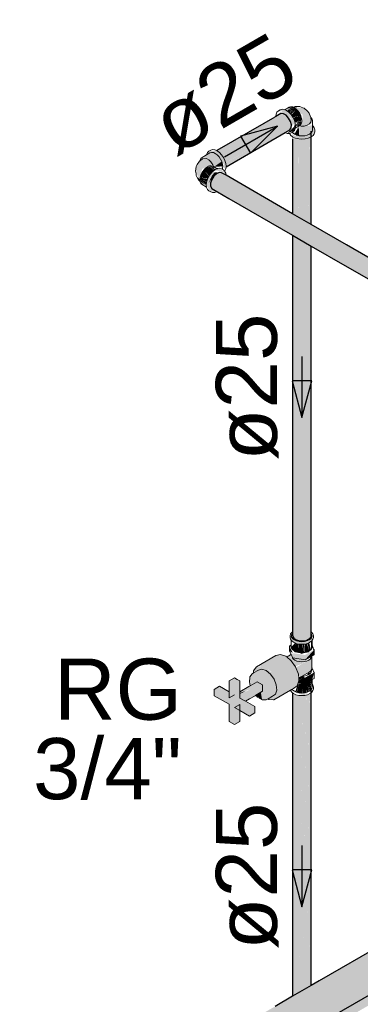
# Model space of a CAD drawing. Header units: millimetres. Extents: x 567 to 934, y -1 to 364.
# Tile 654 of 656: x 782.92 to 784.03, y 71.95 to 75.17. Entities that reach past the tile are written whole.
import ezdxf

# ---------------------------------------------------------------- set-up
doc = ezdxf.new("R2010")
doc.units = ezdxf.units.MM
doc.header["$MEASUREMENT"] = 0
doc.linetypes.add('NULL', pattern=[0])
for name, color, linetype, lineweight in [('AF-Condutos', 140, 'Continuous', 25), ('AF-Conexões', 152, 'Continuous', 18), ('AF-Registro', 253, 'Continuous', 18), ('AF-Sentido conduto', 140, 'Continuous', 30), ('AF-Textos conduto', 7, 'Continuous', 9), ('Textos', 7, 'Continuous', 9)]:
    doc.layers.add(name, color=color, linetype=linetype, lineweight=lineweight)
doc.styles.add('Arial', font='arial.ttf')

msp = doc.modelspace()

# ---------------------------------------------------------------- hatches: boundary and pattern name
at = {"layer": 'AF-Condutos', "linetype": 'Continuous'}
for points in [[(783.7564, 74.8524), (783.5636, 74.7409), (783.7506, 74.8445)], [(783.7566, 74.8526), (783.756, 74.8476), (783.5637, 74.7409), (783.575, 74.7317), (783.7986, 74.8475), (783.7904, 74.8564), (783.7732, 74.8622)], [(783.8003, 74.8076), (783.8074, 74.8248), (783.7986, 74.8475), (783.5758, 74.7321), (783.5886, 74.7112), (783.7721, 74.8064), (783.5923, 74.7003), (783.7824, 74.8021), (783.5934, 74.6919)], [(783.7721, 74.8064), (783.589, 74.7114), (783.5922, 74.7006)], [(783.7824, 74.8021), (783.5925, 74.7004), (783.5934, 74.692)], [(783.802, 74.8086), (783.7869, 74.8001), (783.5935, 74.6882)], [(783.5938, 74.6884), (783.7869, 74.8001), (783.594, 74.6921)], [(783.8116, 74.534), (783.8136, 74.5329), (783.8136, 74.7799), (783.8116, 74.7859)], [(783.8136, 74.5329), (783.8195, 74.5295), (783.8205, 74.7816), (783.8137, 74.78)], [(783.8195, 74.5295), (783.8205, 74.5289), (783.8205, 74.7831)], [(783.8205, 74.5289), (783.8295, 74.5237), (783.8312, 74.7769), (783.8205, 74.7816)], [(783.8314, 74.7789), (783.8295, 74.5237), (783.8643, 74.5036), (783.8659, 74.782), (783.863, 74.7813)], [(783.866, 74.791), (783.8643, 74.5036), (783.866, 74.5027)], [(783.866, 74.7808), (783.8707, 74.4999), (783.8723, 74.499), (783.8724, 74.7857), (783.8718, 74.7852)], [(783.866, 74.5026), (783.8707, 74.4999), (783.866, 74.7808)], [(783.5804, 74.6675), (783.5709, 74.6692), (783.5534, 74.657), (783.543, 74.6346), (783.5467, 74.6168), (785.9157, 73.249), (785.9604, 73.224), (785.9948, 73.2412), (786.0239, 73.2436), (785.7113, 73.4254), (786.0311, 73.2487), (786.034, 73.2509)], [(783.8116, 73.1572), (783.8205, 73.1416), (783.8438, 73.1364), (783.866, 73.143), (783.8661, 73.1709), (783.866, 74.4324), (783.8116, 74.4638)], [(783.8661, 73.1709), (783.8705, 74.4298), (783.866, 74.4324)], [(783.8718, 73.1495), (783.8723, 74.4288), (783.8705, 74.4298), (783.866, 73.143)], [(783.8724, 73.1568), (783.8724, 73.96), (783.8723, 74.4288), (783.8718, 73.1683)], [(785.9413, 73.2036), (783.3088, 71.6838), (783.3224, 71.6829), (783.3402, 71.6741), (783.3569, 71.6574), (783.3671, 71.6407), (783.3764, 71.6129), (783.3758, 71.5927), (783.3664, 71.5766), (785.9989, 73.0964), (784.1269, 72.0166), (786.0079, 73.1093), (786.0098, 73.1288), (786.0042, 73.1518), (785.9948, 73.1693), (785.9757, 73.1922), (785.9577, 73.2026)], [(786.0675, 73.1196), (784.0994, 71.9855), (784.8679, 72.4348), (785.9716, 73.0804), (784.7157, 72.347), (785.9713, 73.0804), (784.1087, 71.996), (785.9039, 73.0416), (783.3664, 71.5766), (783.3637, 71.5759), (783.2357, 71.5015), (783.2387, 71.4894), (783.2323, 71.466), (786.0605, 73.0989), (784.0667, 71.9484), (786.0663, 73.1071), (784.0771, 71.9601)], [(783.8116, 72.9665), (783.8116, 71.9741), (783.812, 71.9743), (783.8136, 72.965)], [(783.8136, 72.9737), (783.812, 71.9743), (783.8136, 71.9752)], [(783.8136, 72.9737), (783.8136, 71.9752), (783.8137, 71.9753)], [(783.8136, 72.9647), (783.8137, 71.9753), (783.815, 71.976), (783.8205, 72.9598)], [(783.8205, 72.9676), (783.815, 71.976), (783.8208, 71.9794)], [(783.866, 72.969), (783.8583, 72.001), (783.8661, 72.0055)], [(783.8673, 72.0062), (783.8717, 72.9657), (783.866, 72.9631), (783.8661, 72.0055)], [(783.8718, 72.9755), (783.8673, 72.0062), (783.8718, 72.0088)], [(783.8719, 72.9668), (783.8718, 72.9668), (783.8718, 72.0088), (783.8719, 72.0089)], [(783.8724, 72.9828), (783.8719, 72.0089), (783.8724, 72.0092)], [(783.8719, 72.0089), (783.8724, 72.9672), (783.8719, 72.9668)], [(783.8206, 72.9612), (783.8208, 71.9794), (783.8228, 71.9805), (783.8312, 72.9569)], [(783.8312, 72.9636), (783.8228, 71.9805), (783.8312, 71.9854)], [(783.8312, 72.957), (783.8312, 71.9854), (783.834, 71.987), (783.8437, 72.9557)], [(783.8438, 72.9624), (783.834, 71.987), (783.8438, 71.9926)], [(783.8514, 72.9585), (783.8438, 72.958), (783.8449, 71.9933), (783.8462, 71.994)], [(783.8438, 72.9567), (783.8438, 71.9926), (783.8449, 71.9933)], [(783.8462, 71.994), (783.8466, 71.9942), (783.856, 72.9589), (783.8514, 72.9585)], [(783.8561, 72.9643), (783.8466, 71.9942), (783.8561, 71.9997)], [(783.8561, 72.9597), (783.8561, 71.9997), (783.8583, 72.001), (783.8659, 72.962)]]:
    msp.add_hatch(color=151, dxfattribs=at).paths.add_polyline_path(points)
at = {"layer": 'AF-Conexões', "linetype": 'Continuous'}
for points in [[(783.7641, 74.8569), (783.7794, 74.8618), (783.8067, 74.8466), (783.8143, 74.827), (783.8202, 74.8304), (783.8173, 74.8403), (783.8065, 74.8589), (783.7918, 74.872), (783.7771, 74.8759), (783.7604, 74.8663), (783.7783, 74.8718)], [(783.7862, 74.8744), (783.8109, 74.8838), (783.805, 74.8844)], [(783.8081, 74.8822), (783.7912, 74.8724), (783.8173, 74.8811)], [(783.8173, 74.8811), (783.7922, 74.8717), (783.7961, 74.8689)], [(783.7968, 74.8692), (783.8014, 74.865), (783.8173, 74.8811)], [(783.8018, 74.8639), (783.8236, 74.8764), (783.8173, 74.8811)], [(783.8028, 74.8644), (783.8065, 74.8589), (783.8236, 74.8764)], [(783.8075, 74.8575), (783.8126, 74.85), (783.8386, 74.8546), (783.8236, 74.8764)], [(783.8709, 74.8494), (783.8652, 74.8638), (783.8493, 74.8795), (783.8151, 74.8827), (783.8446, 74.8576), (783.844, 74.8476), (783.8371, 74.8249), (783.8497, 74.821), (783.8706, 74.8273)], [(783.8066, 74.8159), (783.8143, 74.827), (783.809, 74.8408), (783.7935, 74.857), (783.8031, 74.8425)], [(783.877, 74.8383), (783.8723, 74.8483), (783.8748, 74.8235), (783.8332, 74.8189), (783.8332, 74.7895), (783.8214, 74.7881), (783.8116, 74.7937), (783.8061, 74.7901), (783.8314, 74.7789), (783.853, 74.7789), (783.8716, 74.7851), (783.8824, 74.8027)], [(783.817, 74.8408), (783.841, 74.8463), (783.8386, 74.8546), (783.8131, 74.8489)], [(783.8202, 74.8343), (783.841, 74.8463), (783.8171, 74.8408)], [(783.841, 74.8463), (783.8192, 74.8337), (783.8386, 74.8376)], [(783.8304, 74.8319), (783.8207, 74.8263), (783.8385, 74.8308), (783.8386, 74.8366), (783.82, 74.8328)], [(783.7935, 74.7973), (783.8173, 74.8063), (783.8203, 74.8295), (783.8154, 74.8176)], [(783.8159, 74.7954), (783.877, 74.8205), (783.8121, 74.7988)], [(783.8176, 74.7947), (783.8332, 74.7895), (783.8315, 74.8196)], [(783.821, 74.8191), (783.8386, 74.8262), (783.841, 74.8316)], [(783.8213, 74.8202), (783.841, 74.8316), (783.8218, 74.8255)], [(783.5206, 74.7202), (783.5392, 74.7122), (783.5542, 74.6904), (783.5796, 74.7051), (783.5868, 74.6956), (783.5868, 74.6843), (783.5926, 74.6814), (783.5897, 74.7089), (783.5789, 74.7275), (783.5642, 74.7406), (783.5436, 74.7411)], [(783.5089, 74.7078), (783.4993, 74.6956), (783.4936, 74.6741), (783.508, 74.6428), (783.5149, 74.6809), (783.5239, 74.6854), (783.547, 74.6908), (783.544, 74.7036), (783.5282, 74.7186)], [(783.5831, 74.6871), (783.5309, 74.7275), (783.5821, 74.6821)], [(783.5829, 74.689), (783.5796, 74.7051), (783.5544, 74.6885)], [(783.5336, 74.6489), (783.5375, 74.657), (783.5206, 74.6772), (783.5091, 74.6533)], [(783.5433, 74.6654), (783.5265, 74.6834), (783.5206, 74.6772), (783.5382, 74.658)], [(783.5404, 74.6886), (783.5265, 74.6834), (783.5483, 74.6709), (783.554, 74.6759)], [(783.5473, 74.6714), (783.5265, 74.6834), (783.5432, 74.6655)], [(783.5633, 74.6072), (783.5409, 74.6201), (783.5434, 74.6536), (783.5566, 74.67), (783.5507, 74.6734), (783.5436, 74.6659), (783.5328, 74.6473), (783.5289, 74.628), (783.5434, 74.6055)], [(783.56, 74.6797), (783.5452, 74.6914), (783.5392, 74.6908)], [(783.5589, 74.6794), (783.5392, 74.6908), (783.5541, 74.6772)], [(783.5926, 74.6668), (783.573, 74.6829), (783.5514, 74.674), (783.5642, 74.6756)], [(783.5309, 74.6407), (783.5091, 74.6533), (783.5083, 74.6455)], [(783.5288, 74.6336), (783.5306, 74.6397), (783.5083, 74.6455)], [(783.5083, 74.6455), (783.5289, 74.6285), (783.5294, 74.6333)], [(783.5119, 74.637), (783.5288, 74.6272), (783.5083, 74.6455)], [(783.5299, 74.6413), (783.5328, 74.6473), (783.5091, 74.6533)], [(783.57, 74.6688), (783.5566, 74.67), (783.5473, 74.6585), (783.5358, 74.634), (783.5529, 74.6561)], [(783.5926, 74.6668), (783.5846, 74.6651), (783.5444, 74.639)], [(783.5296, 74.6219), (783.5091, 74.6386), (783.5116, 74.6332)]]:
    msp.add_hatch(color=161, dxfattribs=at).paths.add_polyline_path(points)
at = {"layer": 'AF-Registro', "linetype": 'Continuous'}
for points in [[(783.8084, 73.1588), (783.8036, 73.1476), (783.8147, 73.1321), (783.8415, 73.1256), (783.8667, 73.1313), (783.8795, 73.1476), (783.8605, 73.1347), (783.8317, 73.1325), (783.8118, 73.1438)], [(783.8116, 73.1601), (783.8049, 73.1594), (783.8206, 73.1415)], [(783.8072, 73.1177), (783.8173, 73.1037), (783.8231, 73.1283), (783.819, 73.1294)], [(783.8232, 73.1284), (783.8173, 73.1037), (783.8327, 73.0986), (783.8313, 73.1265)], [(783.8327, 73.1263), (783.8327, 73.0986), (783.8415, 73.0979), (783.8415, 73.1256)], [(783.8415, 73.1256), (783.8415, 73.0979), (783.8504, 73.0986)], [(783.8504, 73.0986), (783.8504, 73.125), (783.843, 73.1257)], [(783.8587, 73.1006), (783.8567, 73.1268), (783.8518, 73.1265), (783.8504, 73.1)], [(783.8587, 73.102), (783.8587, 73.1269), (783.8566, 73.1276)], [(783.8587, 73.1281), (783.8587, 73.1006), (783.8658, 73.1037)], [(783.8658, 73.1298), (783.8605, 73.1286), (783.8658, 73.1037)], [(783.8658, 73.1309), (783.8658, 73.1037), (783.8712, 73.1078)], [(783.8758, 73.1201), (783.8758, 73.1386), (783.8723, 73.135), (783.8712, 73.1078)], [(783.8014, 73.1042), (783.8121, 73.0967), (783.8014, 73.1199)], [(783.8072, 73.1233), (783.8026, 73.1206), (783.8173, 73.0997)], [(783.8068, 73.0926), (783.8121, 73.081), (783.8523, 73.0748), (783.8817, 73.1075), (783.8523, 73.0905), (783.8135, 73.0965)], [(783.8817, 73.0918), (783.8817, 73.1075), (783.8523, 73.0748)], [(783.757, 73.0885), (783.693, 73.0515), (783.7075, 73.0553), (783.7251, 73.0495), (783.7427, 73.035), (783.7251, 72.9995), (783.7509, 73.0114), (783.7581, 72.9928), (783.7663, 72.9912), (783.8304, 73.0282), (783.8214, 73.0514), (783.8068, 73.072), (783.7921, 73.0841), (783.7716, 73.0923)], [(783.8056, 73.092), (783.7965, 73.0867), (783.82, 73.0534), (783.8445, 73.0624), (783.8575, 73.074), (783.8256, 73.0789)], [(783.8221, 73.0495), (783.8308, 73.0235), (783.8652, 73.0743)], [(783.8652, 73.0743), (783.8308, 73.0235), (783.8395, 73.0209), (783.8702, 73.0382)], [(783.8745, 73.0488), (783.8745, 73.0873), (783.8652, 73.0743), (783.8702, 73.0382)], [(783.6699, 73.0032), (783.673, 72.9902), (783.6949, 73.0028), (783.7134, 72.9927), (783.7075, 72.9685), (783.7115, 72.9442), (783.7247, 72.9434), (783.7551, 72.9622), (783.7596, 72.9754), (783.7581, 72.9928), (783.7509, 73.0114), (783.7392, 73.0279), (783.7251, 73.0395), (783.711, 73.0442), (783.6994, 73.0411), (783.6832, 73.0313), (783.6714, 73.0189)], [(783.6882, 73.0347), (783.6994, 73.0411), (783.7251, 72.9995), (783.7081, 73.0535), (783.693, 73.0515), (783.6839, 73.0387)], [(783.711, 73.0442), (783.7251, 73.0395), (783.7251, 72.9995), (783.7422, 73.0338), (783.7251, 73.0495), (783.7075, 73.0553)], [(783.8224, 73.0489), (783.8261, 73.0393), (783.8709, 73.0564)], [(783.8817, 73.0332), (783.8523, 73.0163), (783.8523, 72.9985), (783.8758, 73.0101)], [(783.8691, 73.0303), (783.8641, 73.0337), (783.8575, 73.0235)], [(783.555, 72.9573), (783.6035, 72.9293), (783.6035, 72.8733), (783.6216, 72.8629), (783.6389, 72.8729), (783.6389, 72.9289), (783.6216, 72.9189), (783.6701, 72.8909), (783.6874, 72.9009), (783.6874, 72.9217), (783.6389, 72.9497), (783.6389, 73.0057), (783.6209, 73.0161), (783.6035, 73.0061), (783.6035, 72.9501), (783.6209, 72.9601), (783.555, 72.9781)], [(783.7134, 72.9927), (783.6953, 73.0031), (783.6389, 72.9705), (783.6389, 72.9664)], [(783.7492, 72.9446), (783.7616, 72.9521), (783.7455, 72.9554), (783.7251, 72.9995), (783.7338, 72.9472)], [(783.8147, 72.9813), (783.8267, 72.9898), (783.8323, 73.0064), (783.8304, 73.0282), (783.7663, 72.9912), (783.7581, 72.9928), (783.7596, 72.9754), (783.7551, 72.9622), (783.7455, 72.9554), (783.7615, 72.953), (783.7506, 72.9443)], [(783.8202, 72.9705), (783.8244, 72.9687), (783.8318, 72.9934), (783.8299, 72.9993)], [(783.8507, 72.9956), (783.8579, 72.9684), (783.8587, 72.9955), (783.863, 73.001), (783.8327, 72.9966), (783.8252, 72.9685), (783.8415, 72.966)], [(783.8301, 72.9999), (783.8523, 72.9965), (783.8523, 73.0163), (783.8335, 73.0099)], [(783.8315, 73.0149), (783.832, 73.0099), (783.8523, 73.0163), (783.8437, 73.0212)], [(783.8504, 72.9966), (783.842, 72.9647), (783.8579, 72.9685)], [(783.8658, 72.9718), (783.8712, 73.0058), (783.8587, 72.9986)], [(783.8587, 72.9986), (783.8587, 72.9687), (783.8651, 72.9715)], [(783.8712, 72.9759), (783.8746, 73.0094), (783.8717, 73.0077), (783.8663, 72.9721)], [(783.6035, 72.9701), (783.5724, 72.9881), (783.555, 72.9781), (783.6035, 72.9648)], [(783.6569, 72.9393), (783.7134, 72.9719), (783.7134, 72.9927), (783.6757, 72.9794), (783.6274, 72.9563), (783.654, 72.941)], [(783.6601, 72.9739), (783.6389, 72.9664), (783.6389, 72.9625)], [(783.7115, 72.9442), (783.7075, 72.9685), (783.6911, 72.9591)], [(783.8795, 72.9858), (783.8744, 72.9749), (783.8415, 72.966), (783.8116, 72.9696), (783.8514, 72.9585)]]:
    msp.add_hatch(color=254, dxfattribs=at).paths.add_polyline_path(points)

# ---------------------------------------------------------------- linework, layer by layer
at = {"layer": 'AF-Condutos'}
for p, q in [((783.7533, 74.8507), (783.7172, 74.8298)), ((783.7547, 74.8515), (783.7533, 74.8507)), ((783.7564, 74.8524), (783.7547, 74.8515)), ((783.7566, 74.8526), (783.7564, 74.8524)), ((783.7732, 74.8622), (783.7566, 74.8526)), ((783.7814, 74.8616), (783.7732, 74.8622)), ((783.7904, 74.8564), (783.7814, 74.8616)), ((783.7986, 74.8475), (783.7904, 74.8564)), ((783.8047, 74.8363), (783.7986, 74.8475)), ((783.8074, 74.8248), (783.8047, 74.8363)), ((783.7172, 74.8298), (783.5633, 74.741)), ((783.7872, 74.8), (783.802, 74.8086)), ((783.802, 74.8086), (783.8065, 74.815)), ((783.8065, 74.815), (783.8074, 74.8248)), ((783.8724, 74.6422), (783.8724, 74.8048)), ((783.5935, 74.6882), (783.7872, 74.8)), ((783.8116, 74.779), (783.8116, 74.6477)), ((783.5467, 74.6462), (783.543, 74.6346)), ((783.5534, 74.657), (783.5467, 74.6462)), ((783.5619, 74.6651), (783.5534, 74.657)), ((783.5709, 74.6692), (783.5619, 74.6651)), ((783.5787, 74.6685), (783.5709, 74.6692)), ((783.5935, 74.66), (783.5787, 74.6685)), ((783.8116, 74.534), (783.5935, 74.66)), ((783.8116, 74.6477), (783.8116, 74.534)), ((783.8724, 74.4989), (783.8724, 74.6422)), ((783.543, 74.6346), (783.543, 74.6242)), ((783.543, 74.6242), (783.5467, 74.6168)), ((783.5467, 74.6168), (783.5633, 74.6072)), ((783.5633, 74.6072), (783.5635, 74.6071)), ((783.5635, 74.6071), (783.5652, 74.6061)), ((783.5652, 74.6061), (783.6027, 74.5844)), ((783.6027, 74.5844), (783.8116, 74.4638)), ((783.8724, 74.4989), (783.8116, 74.534)), ((783.9881, 74.4322), (783.8724, 74.4989)), ((783.8116, 74.4638), (783.8116, 74.0827)), ((783.8116, 74.4638), (783.8724, 74.4287)), ((783.8724, 73.96), (783.8724, 74.4287)), ((783.8724, 74.4287), (783.982, 74.3654)), ((784.661, 74.0437), (783.9881, 74.4322)), ((783.982, 74.3654), (784.6199, 73.9971)), ((783.8116, 74.0827), (783.8116, 73.1699)), ((783.8724, 73.1674), (783.8724, 73.96)), ((783.8116, 73.1699), (783.8116, 73.155)), ((783.8724, 73.1662), (783.8724, 73.1674)), ((783.8724, 73.1656), (783.8724, 73.1662)), ((783.8724, 73.1589), (783.8724, 73.1656)), ((783.8724, 73.1568), (783.8724, 73.1589)), ((783.8116, 73.155), (783.8136, 73.1477)), ((783.8136, 73.1477), (783.8205, 73.1416)), ((783.8205, 73.1416), (783.8312, 73.1376)), ((783.8312, 73.1376), (783.8438, 73.1364)), ((783.8438, 73.1364), (783.8561, 73.1383)), ((783.8561, 73.1383), (783.866, 73.143)), ((783.866, 73.143), (783.8718, 73.1495)), ((783.8718, 73.1495), (783.8724, 73.1559)), ((783.8724, 73.1559), (783.8724, 73.1568)), ((783.8116, 72.9665), (783.8116, 71.9741)), ((783.8724, 72.0092), (783.8724, 72.9828)), ((784.378, 72.3011), (783.8987, 72.0243)), ((783.8724, 72.0092), (783.8116, 71.9741)), ((783.8987, 72.0243), (783.8724, 72.0092)), ((783.8852, 71.8761), (784.1252, 72.0147)), ((783.8116, 71.9741), (783.7545, 71.9411))]:
    msp.add_line(p, q, dxfattribs=at)
at = {"layer": 'AF-Conexões'}
for p, q in [((783.7604, 74.8663), (783.7589, 74.8631)), ((783.7651, 74.8706), (783.7604, 74.8663)), ((783.771, 74.874), (783.7651, 74.8706)), ((783.7771, 74.8759), (783.771, 74.874)), ((783.7842, 74.8752), (783.7771, 74.8759)), ((783.7857, 74.8746), (783.7842, 74.8752)), ((783.7999, 74.8828), (783.7857, 74.8746)), ((783.7918, 74.872), (783.7857, 74.8746)), ((783.7994, 74.8664), (783.7918, 74.872)), ((783.8065, 74.8589), (783.7994, 74.8664)), ((783.805, 74.8844), (783.7999, 74.8828)), ((783.8109, 74.8838), (783.805, 74.8844)), ((783.8123, 74.8832), (783.8109, 74.8838)), ((783.8195, 74.8848), (783.8123, 74.8832)), ((783.8126, 74.8831), (783.8123, 74.8832)), ((783.8126, 74.8831), (783.8251, 74.8845)), ((783.8173, 74.8811), (783.8126, 74.8831)), ((783.8167, 74.8834), (783.8127, 74.883)), ((783.8251, 74.8845), (783.8167, 74.8834)), ((783.8236, 74.8764), (783.8173, 74.8811)), ((783.83, 74.8851), (783.8195, 74.8848)), ((783.8296, 74.8702), (783.8236, 74.8764)), ((783.8347, 74.8627), (783.8296, 74.8702)), ((783.8354, 74.8846), (783.83, 74.8851)), ((783.8399, 74.8825), (783.8354, 74.8846)), ((783.8446, 74.881), (783.8399, 74.8825)), ((783.8493, 74.8795), (783.8446, 74.881)), ((783.8603, 74.8701), (783.8493, 74.8795)), ((783.8652, 74.8638), (783.8603, 74.8701)), ((783.7575, 74.8598), (783.7566, 74.8526)), ((783.7589, 74.8631), (783.7575, 74.8598)), ((783.8126, 74.85), (783.8065, 74.8589)), ((783.8173, 74.8403), (783.8126, 74.85)), ((783.8202, 74.8304), (783.8173, 74.8403)), ((783.8386, 74.8546), (783.8347, 74.8627)), ((783.841, 74.8463), (783.8386, 74.8546)), ((783.8419, 74.8385), (783.841, 74.8463)), ((783.841, 74.8316), (783.8414, 74.8345)), ((783.8414, 74.8345), (783.8419, 74.8385)), ((783.8705, 74.8517), (783.8652, 74.8638)), ((783.867, 74.828), (783.8716, 74.8336)), ((783.8706, 74.8508), (783.8705, 74.8517)), ((783.8709, 74.8494), (783.8706, 74.8508)), ((783.8726, 74.8397), (783.8709, 74.8494)), ((783.8723, 74.8483), (783.8709, 74.8494)), ((783.8716, 74.8336), (783.8726, 74.8397)), ((783.8758, 74.8435), (783.8723, 74.8483)), ((783.877, 74.8383), (783.8758, 74.8435)), ((783.877, 74.8219), (783.877, 74.8383)), ((783.8067, 74.7985), (783.8107, 74.8008)), ((783.8107, 74.8008), (783.8116, 74.8013)), ((783.8107, 74.8008), (783.811, 74.8004)), ((783.8116, 74.8013), (783.8126, 74.8019)), ((783.8126, 74.8019), (783.8173, 74.8063)), ((783.8173, 74.8063), (783.8202, 74.8128)), ((783.8203, 74.8295), (783.8202, 74.8304)), ((783.8202, 74.8128), (783.8204, 74.8144)), ((783.8212, 74.821), (783.8203, 74.8295)), ((783.8204, 74.8144), (783.8326, 74.8214)), ((783.8204, 74.8144), (783.8212, 74.821)), ((783.8287, 74.8219), (783.8326, 74.8214)), ((783.8326, 74.8214), (783.8347, 74.8226)), ((783.8326, 74.8214), (783.8391, 74.8205)), ((783.8347, 74.8226), (783.8386, 74.8262)), ((783.8386, 74.8262), (783.841, 74.8316)), ((783.8391, 74.8205), (783.8497, 74.821)), ((783.8497, 74.821), (783.8594, 74.8236)), ((783.8594, 74.8236), (783.867, 74.828)), ((783.8724, 74.799), (783.8758, 74.8037)), ((783.8758, 74.8037), (783.877, 74.8089)), ((783.877, 74.8089), (783.877, 74.8219)), ((783.8783, 74.8209), (783.877, 74.8219)), ((783.8824, 74.8151), (783.8783, 74.8209)), ((783.8838, 74.8089), (783.8824, 74.8151)), ((783.8824, 74.7959), (783.8838, 74.8021)), ((783.8838, 74.8021), (783.8838, 74.8089)), ((783.7872, 74.8), (783.7935, 74.7973)), ((783.7935, 74.7973), (783.7978, 74.7969)), ((783.7978, 74.7969), (783.8006, 74.7966)), ((783.8006, 74.7966), (783.8017, 74.797)), ((783.8017, 74.797), (783.8067, 74.7985)), ((783.8017, 74.797), (783.8018, 74.7965)), ((783.8018, 74.7965), (783.802, 74.7959)), ((783.802, 74.7959), (783.8061, 74.7901)), ((783.8061, 74.7901), (783.8116, 74.7859)), ((783.811, 74.8004), (783.8116, 74.7995)), ((783.8116, 74.7995), (783.8121, 74.7988)), ((783.8116, 74.7859), (783.8128, 74.7851)), ((783.8121, 74.7988), (783.8135, 74.7978)), ((783.8128, 74.7851), (783.8214, 74.7813)), ((783.8135, 74.7978), (783.8176, 74.7947)), ((783.8176, 74.7947), (783.818, 74.7945)), ((783.818, 74.7945), (783.8232, 74.7922)), ((783.8214, 74.7813), (783.8314, 74.7789)), ((783.8232, 74.7922), (783.8248, 74.7915)), ((783.8248, 74.7915), (783.8332, 74.7895)), ((783.8314, 74.7789), (783.8422, 74.778)), ((783.8332, 74.7895), (783.8422, 74.7888)), ((783.8422, 74.7888), (783.8512, 74.7895)), ((783.8422, 74.778), (783.853, 74.7789)), ((783.8512, 74.7895), (783.8596, 74.7915)), ((783.853, 74.7789), (783.863, 74.7813)), ((783.8596, 74.7915), (783.8668, 74.7947)), ((783.863, 74.7813), (783.8716, 74.7851)), ((783.8668, 74.7947), (783.8723, 74.7988)), ((783.8716, 74.7851), (783.8724, 74.7857)), ((783.8723, 74.7988), (783.8724, 74.799)), ((783.8724, 74.7857), (783.8783, 74.7901)), ((783.8783, 74.7901), (783.8824, 74.7959)), ((783.5375, 74.7392), (783.5328, 74.7349)), ((783.5434, 74.7426), (783.5375, 74.7392)), ((783.5495, 74.7445), (783.5434, 74.7426)), ((783.5566, 74.7438), (783.5495, 74.7445)), ((783.5633, 74.741), (783.5566, 74.7438)), ((783.5642, 74.7406), (783.5633, 74.741)), ((783.5718, 74.735), (783.5642, 74.7406)), ((783.5071, 74.7063), (783.4993, 74.6956)), ((783.5078, 74.7069), (783.5071, 74.7063)), ((783.5089, 74.7078), (783.5078, 74.7069)), ((783.5164, 74.7141), (783.5089, 74.7078)), ((783.5091, 74.7095), (783.5089, 74.7078)), ((783.5116, 74.715), (783.5091, 74.7095)), ((783.5155, 74.7186), (783.5116, 74.715)), ((783.5297, 74.7268), (783.5155, 74.7186)), ((783.5222, 74.7163), (783.5164, 74.7141)), ((783.5294, 74.7151), (783.5222, 74.7163)), ((783.5369, 74.7107), (783.5294, 74.7151)), ((783.5409, 74.7333), (783.5297, 74.7268)), ((783.5299, 74.7284), (783.5297, 74.7268)), ((783.5328, 74.7349), (783.5299, 74.7284)), ((783.544, 74.7036), (783.5369, 74.7107)), ((783.546, 74.7349), (783.5409, 74.7333)), ((783.5517, 74.7343), (783.546, 74.7349)), ((783.552, 74.7343), (783.5517, 74.7343)), ((783.5583, 74.7316), (783.552, 74.7343)), ((783.5647, 74.7269), (783.5583, 74.7316)), ((783.5706, 74.7207), (783.5647, 74.7269)), ((783.5757, 74.7132), (783.5706, 74.7207)), ((783.5789, 74.7275), (783.5718, 74.735)), ((783.5796, 74.7051), (783.5757, 74.7132)), ((783.585, 74.7186), (783.5789, 74.7275)), ((783.5821, 74.6968), (783.5796, 74.7051)), ((783.5897, 74.7089), (783.585, 74.7186)), ((783.5926, 74.699), (783.5897, 74.7089)), ((783.4962, 74.6883), (783.4936, 74.6741)), ((783.4936, 74.6741), (783.4947, 74.6692)), ((783.4993, 74.6956), (783.4962, 74.6883)), ((783.5206, 74.6772), (783.5155, 74.6697)), ((783.5265, 74.6834), (783.5206, 74.6772)), ((783.5329, 74.6881), (783.5265, 74.6834)), ((783.5366, 74.6897), (783.5329, 74.6881)), ((783.5392, 74.6908), (783.5366, 74.6897)), ((783.5452, 74.6914), (783.5392, 74.6908)), ((783.5507, 74.6734), (783.5436, 74.6659)), ((783.5499, 74.6947), (783.544, 74.7036)), ((783.5502, 74.6898), (783.5452, 74.6914)), ((783.5523, 74.6886), (783.5499, 74.6947)), ((783.5523, 74.6886), (783.5502, 74.6898)), ((783.5514, 74.674), (783.5507, 74.6734)), ((783.5583, 74.679), (783.5514, 74.674)), ((783.5645, 74.6816), (783.5523, 74.6886)), ((783.5538, 74.685), (783.5523, 74.6886)), ((783.5645, 74.6816), (783.5583, 74.679)), ((783.5659, 74.6822), (783.5645, 74.6816)), ((783.573, 74.6829), (783.5659, 74.6822)), ((783.5791, 74.681), (783.573, 74.6829)), ((783.5811, 74.6799), (783.5791, 74.681)), ((783.5811, 74.6799), (783.5813, 74.6804)), ((783.585, 74.6776), (783.5811, 74.6799)), ((783.5813, 74.6804), (783.5818, 74.6814)), ((783.5818, 74.6814), (783.5821, 74.6821)), ((783.5823, 74.6951), (783.5821, 74.6968)), ((783.5821, 74.6821), (783.5823, 74.6838)), ((783.5829, 74.6894), (783.5823, 74.6951)), ((783.5823, 74.6838), (783.5829, 74.689)), ((783.5829, 74.689), (783.5829, 74.6894)), ((783.5889, 74.6741), (783.585, 74.6776)), ((783.5889, 74.6741), (783.5892, 74.6744)), ((783.5897, 74.6733), (783.5889, 74.6741)), ((783.5892, 74.6744), (783.5897, 74.6749)), ((783.5897, 74.6749), (783.5926, 74.6814)), ((783.5909, 74.6707), (783.5897, 74.6733)), ((783.5936, 74.6896), (783.5926, 74.699)), ((783.5926, 74.6814), (783.5935, 74.6882)), ((783.5935, 74.6882), (783.5936, 74.6896)), ((783.4947, 74.6692), (783.4957, 74.6644)), ((783.4957, 74.6644), (783.4962, 74.6595)), ((783.4962, 74.6595), (783.4984, 74.6545)), ((783.4984, 74.6545), (783.5039, 74.6455)), ((783.5013, 74.6506), (783.5065, 74.6438)), ((783.5089, 74.6405), (783.5013, 74.6506)), ((783.5039, 74.6455), (783.5089, 74.6402)), ((783.5065, 74.6438), (783.5089, 74.6405)), ((783.5091, 74.6533), (783.5083, 74.6455)), ((783.5083, 74.6455), (783.5089, 74.6405)), ((783.5089, 74.6405), (783.5089, 74.6402)), ((783.5089, 74.6402), (783.5091, 74.6386)), ((783.5116, 74.6616), (783.5091, 74.6533)), ((783.5155, 74.6697), (783.5116, 74.6616)), ((783.5328, 74.6473), (783.5299, 74.6374)), ((783.5375, 74.657), (783.5328, 74.6473)), ((783.5436, 74.6659), (783.5375, 74.657)), ((783.5926, 74.6668), (783.5909, 74.6707)), ((783.5935, 74.66), (783.5926, 74.6668)), ((783.5091, 74.6386), (783.5116, 74.6332)), ((783.5116, 74.6332), (783.5155, 74.6296)), ((783.5155, 74.6296), (783.5297, 74.6214)), ((783.5299, 74.6374), (783.5289, 74.628)), ((783.5289, 74.628), (783.5297, 74.6214)), ((783.5297, 74.6214), (783.5299, 74.6198)), ((783.5299, 74.6198), (783.5328, 74.6133)), ((783.5328, 74.6133), (783.5375, 74.6089)), ((783.5375, 74.6089), (783.5434, 74.6055)), ((783.5434, 74.6055), (783.5495, 74.6036)), ((783.5495, 74.6036), (783.553, 74.604)), ((783.553, 74.604), (783.5566, 74.6043)), ((783.5566, 74.6043), (783.5633, 74.6072))]:
    msp.add_line(p, q, dxfattribs=at)
at = {"layer": 'AF-Registro'}
for p, q in [((783.8049, 73.1594), (783.8036, 73.1537)), ((783.8087, 73.1647), (783.8049, 73.1594)), ((783.8089, 73.1649), (783.8087, 73.1647)), ((783.8116, 73.1669), (783.8089, 73.1649)), ((783.8106, 73.1588), (783.8095, 73.1573)), ((783.8116, 73.1603), (783.8106, 73.1588)), ((783.8732, 73.1656), (783.8724, 73.1662)), ((783.8726, 73.1587), (783.8724, 73.1589)), ((783.8736, 73.1573), (783.8726, 73.1587)), ((783.8744, 73.1647), (783.8732, 73.1656)), ((783.8782, 73.1594), (783.8744, 73.1647)), ((783.8795, 73.1537), (783.8782, 73.1594)), ((783.8036, 73.1537), (783.8036, 73.1476)), ((783.8036, 73.1476), (783.8049, 73.1419)), ((783.8049, 73.1419), (783.8072, 73.1386)), ((783.8076, 73.1522), (783.8072, 73.1537)), ((783.8072, 73.1386), (783.8087, 73.1366)), ((783.8072, 73.1386), (783.8072, 73.1233)), ((783.8084, 73.1558), (783.8074, 73.1512)), ((783.8079, 73.1506), (783.8076, 73.1522)), ((783.8084, 73.1486), (783.8079, 73.1506)), ((783.8095, 73.1573), (783.8084, 73.1558)), ((783.8118, 73.1438), (783.8084, 73.1486)), ((783.8087, 73.1366), (783.8147, 73.1321)), ((783.8173, 73.1397), (783.8118, 73.1438)), ((783.8147, 73.1321), (783.8191, 73.1301)), ((783.8244, 73.1366), (783.8173, 73.1397)), ((783.8191, 73.1301), (783.8226, 73.1286)), ((783.8226, 73.1286), (783.8317, 73.1264)), ((783.8285, 73.1356), (783.8244, 73.1366)), ((783.8327, 73.1346), (783.8285, 73.1356)), ((783.8317, 73.1264), (783.8415, 73.1256)), ((783.8415, 73.1339), (783.8327, 73.1346)), ((783.8473, 73.1343), (783.8415, 73.1339)), ((783.8415, 73.1256), (783.8514, 73.1264)), ((783.8504, 73.1346), (783.8473, 73.1343)), ((783.8587, 73.1366), (783.8504, 73.1346)), ((783.8514, 73.1264), (783.8605, 73.1286)), ((783.8658, 73.1397), (783.8587, 73.1366)), ((783.8605, 73.1286), (783.8667, 73.1313)), ((783.8712, 73.1438), (783.8658, 73.1397)), ((783.8667, 73.1313), (783.8684, 73.1321)), ((783.8684, 73.1321), (783.8744, 73.1366)), ((783.8747, 73.1486), (783.8712, 73.1438)), ((783.8747, 73.1558), (783.8736, 73.1573)), ((783.8744, 73.1366), (783.8758, 73.1386)), ((783.8752, 73.1534), (783.8747, 73.1558)), ((783.8751, 73.1506), (783.8747, 73.1486)), ((783.8755, 73.1522), (783.8751, 73.1506)), ((783.8755, 73.1522), (783.8752, 73.1534)), ((783.8758, 73.1537), (783.8755, 73.1522)), ((783.8758, 73.1507), (783.8758, 73.1537)), ((783.8758, 73.1386), (783.8782, 73.1419)), ((783.8758, 73.1201), (783.8758, 73.1386)), ((783.8782, 73.1419), (783.8795, 73.1476)), ((783.8795, 73.1476), (783.8795, 73.1537)), ((783.8026, 73.1206), (783.8014, 73.1199)), ((783.8014, 73.1199), (783.8014, 73.1042)), ((783.8014, 73.1042), (783.8068, 73.0926)), ((783.8061, 73.1226), (783.8026, 73.1206)), ((783.8067, 73.123), (783.8061, 73.1226)), ((783.8072, 73.1233), (783.8067, 73.123)), ((783.8072, 73.1233), (783.8072, 73.1177)), ((783.8072, 73.1177), (783.8084, 73.1126)), ((783.8084, 73.1126), (783.8118, 73.1078)), ((783.8118, 73.1078), (783.8173, 73.1037)), ((783.8173, 73.1037), (783.8244, 73.1006)), ((783.8173, 73.1037), (783.8199, 73.1012)), ((783.8199, 73.1012), (783.8253, 73.0999)), ((783.8244, 73.1006), (783.8327, 73.0986)), ((783.8253, 73.0999), (783.8307, 73.0986)), ((783.8307, 73.0986), (783.8361, 73.0973)), ((783.8327, 73.0986), (783.8415, 73.0979)), ((783.8361, 73.0973), (783.8415, 73.096)), ((783.8415, 73.0979), (783.8504, 73.0986)), ((783.8415, 73.096), (783.847, 73.0973)), ((783.847, 73.0973), (783.8524, 73.0986)), ((783.8504, 73.0986), (783.8587, 73.1006)), ((783.8524, 73.0986), (783.8566, 73.0996)), ((783.8566, 73.0996), (783.8591, 73.1002)), ((783.8587, 73.1006), (783.8658, 73.1037)), ((783.8591, 73.1002), (783.8632, 73.1012)), ((783.8658, 73.1037), (783.8597, 73.1023)), ((783.8632, 73.1012), (783.8658, 73.1037)), ((783.8658, 73.1037), (783.8712, 73.1078)), ((783.8712, 73.1078), (783.8747, 73.1126)), ((783.8747, 73.1126), (783.8758, 73.1177)), ((783.8758, 73.1177), (783.8758, 73.1201)), ((783.8762, 73.1193), (783.8758, 73.1201)), ((783.8775, 73.1165), (783.8762, 73.1193)), ((783.878, 73.1155), (783.8775, 73.1165)), ((783.8789, 73.1136), (783.878, 73.1155)), ((783.8804, 73.1102), (783.8789, 73.1136)), ((783.8817, 73.1075), (783.8804, 73.1102)), ((783.8817, 73.095), (783.8817, 73.1075)), ((783.8817, 73.0918), (783.8817, 73.095)), ((783.757, 73.0885), (783.693, 73.0515)), ((783.7716, 73.0923), (783.757, 73.0885)), ((783.7892, 73.0865), (783.7716, 73.0923)), ((783.7921, 73.0841), (783.7892, 73.0865)), ((783.7935, 73.085), (783.7921, 73.0841)), ((783.8068, 73.072), (783.7921, 73.0841)), ((783.7965, 73.0867), (783.7935, 73.085)), ((783.7995, 73.0884), (783.7965, 73.0867)), ((783.8042, 73.0911), (783.7995, 73.0884)), ((783.8056, 73.092), (783.8042, 73.0911)), ((783.8068, 73.0926), (783.8056, 73.092)), ((783.8068, 73.0926), (783.8099, 73.0859)), ((783.8214, 73.0514), (783.8068, 73.072)), ((783.8099, 73.0859), (783.8121, 73.081)), ((783.8099, 73.0859), (783.8108, 73.0819)), ((783.8108, 73.0819), (783.8114, 73.0811)), ((783.8114, 73.0811), (783.8134, 73.0783)), ((783.8121, 73.081), (783.8523, 73.0748)), ((783.8134, 73.0783), (783.814, 73.0775)), ((783.814, 73.0775), (783.819, 73.0737)), ((783.819, 73.0737), (783.8256, 73.0708)), ((783.8256, 73.0708), (783.8333, 73.0689)), ((783.8333, 73.0689), (783.8415, 73.0683)), ((783.8415, 73.0683), (783.8498, 73.0689)), ((783.8498, 73.0689), (783.8575, 73.0708)), ((783.8523, 73.0748), (783.8734, 73.087)), ((783.8575, 73.0708), (783.8641, 73.0737)), ((783.8641, 73.0737), (783.8691, 73.0775)), ((783.8691, 73.0775), (783.8723, 73.0819)), ((783.8723, 73.0819), (783.8734, 73.0867)), ((783.8734, 73.087), (783.8735, 73.087)), ((783.8734, 73.0867), (783.8734, 73.087)), ((783.8735, 73.087), (783.8744, 73.0876)), ((783.8744, 73.0876), (783.8777, 73.0894)), ((783.8745, 73.0873), (783.8744, 73.0876)), ((783.8745, 73.0488), (783.8745, 73.0873)), ((783.8777, 73.0894), (783.8817, 73.0918)), ((783.6786, 73.0291), (783.6714, 73.0189)), ((783.6833, 73.0318), (783.6786, 73.0291)), ((783.6994, 73.0411), (783.6833, 73.0318)), ((783.6837, 73.0364), (783.6833, 73.0318)), ((783.6838, 73.037), (783.6837, 73.0364)), ((783.6839, 73.0387), (783.6838, 73.037)), ((783.6922, 73.0504), (783.6839, 73.0387)), ((783.693, 73.0515), (783.6922, 73.0504)), ((783.711, 73.0442), (783.6994, 73.0411)), ((783.7251, 73.0395), (783.711, 73.0442)), ((783.7392, 73.0279), (783.7251, 73.0395)), ((783.8304, 73.0282), (783.8214, 73.0514)), ((783.8423, 73.0211), (783.8652, 73.0343)), ((783.8641, 73.0265), (783.8691, 73.0303)), ((783.8652, 73.0343), (783.8702, 73.0382)), ((783.8691, 73.0303), (783.8723, 73.0347)), ((783.8702, 73.0382), (783.8734, 73.0426)), ((783.8723, 73.0347), (783.8734, 73.0395)), ((783.8734, 73.0426), (783.8745, 73.0473)), ((783.8734, 73.0395), (783.8734, 73.0425)), ((783.8745, 73.0473), (783.8745, 73.0488)), ((783.8747, 73.0483), (783.8745, 73.0488)), ((783.8752, 73.0473), (783.8747, 73.0483)), ((783.8758, 73.0459), (783.8752, 73.0473)), ((783.877, 73.0433), (783.8758, 73.0459)), ((783.8776, 73.0421), (783.877, 73.0433)), ((783.8778, 73.0416), (783.8776, 73.0421)), ((783.8795, 73.0381), (783.8778, 73.0416)), ((783.8813, 73.0341), (783.8795, 73.0381)), ((783.8817, 73.0332), (783.8813, 73.0341)), ((783.8817, 73.0239), (783.8817, 73.0332)), ((783.6209, 73.0161), (783.6035, 73.0061)), ((783.6035, 73.0061), (783.6035, 72.9701)), ((783.6299, 73.0109), (783.6209, 73.0161)), ((783.6389, 73.0057), (783.6299, 73.0109)), ((783.6389, 72.9705), (783.6389, 73.0057)), ((783.6712, 73.017), (783.6699, 73.0032)), ((783.6699, 73.0032), (783.673, 72.9902)), ((783.6714, 73.0189), (783.6712, 73.017)), ((783.6953, 73.0031), (783.673, 72.9902)), ((783.7134, 72.9927), (783.6953, 73.0031)), ((783.7509, 73.0114), (783.7392, 73.0279)), ((783.7581, 72.9928), (783.7509, 73.0114)), ((783.8267, 72.9898), (783.8301, 72.9999)), ((783.8301, 72.9999), (783.8323, 73.0064)), ((783.8301, 72.9999), (783.8329, 72.9995)), ((783.8315, 73.0149), (783.8304, 73.0282)), ((783.8315, 73.0149), (783.8387, 73.019)), ((783.8323, 73.0064), (783.8315, 73.0149)), ((783.8329, 72.9995), (783.8523, 72.9965)), ((783.8387, 73.019), (783.8423, 73.0211)), ((783.8423, 73.0211), (783.8498, 73.0217)), ((783.8498, 73.0217), (783.8575, 73.0235)), ((783.8523, 72.9965), (783.8581, 72.9999)), ((783.8575, 73.0235), (783.8641, 73.0265)), ((783.8581, 72.9999), (783.869, 73.0061)), ((783.8581, 72.9999), (783.8658, 73.0017)), ((783.8658, 73.0017), (783.8683, 73.0052)), ((783.8683, 73.0052), (783.869, 73.0061)), ((783.869, 73.0061), (783.8758, 73.0101)), ((783.8758, 73.0101), (783.8817, 73.0135)), ((783.8758, 73.002), (783.8758, 73.0101)), ((783.8758, 72.9948), (783.8758, 73.002)), ((783.8817, 73.0135), (783.8817, 73.0239)), ((783.5724, 72.9881), (783.555, 72.9781)), ((783.555, 72.9781), (783.555, 72.9677)), ((783.555, 72.9677), (783.555, 72.9573)), ((783.6035, 72.9701), (783.5724, 72.9881)), ((783.6035, 72.9701), (783.6035, 72.9501)), ((783.6684, 72.9875), (783.6389, 72.9705)), ((783.6389, 72.9497), (783.6389, 72.9705)), ((783.673, 72.9902), (783.6684, 72.9875)), ((783.6911, 72.9591), (783.7134, 72.9719)), ((783.7134, 72.9719), (783.7134, 72.9927)), ((783.7506, 72.9443), (783.8045, 72.9755)), ((783.7551, 72.9622), (783.7596, 72.9754)), ((783.7596, 72.9754), (783.7581, 72.9928)), ((783.8045, 72.9755), (783.8066, 72.9767)), ((783.8045, 72.9755), (783.8048, 72.9744)), ((783.8048, 72.9744), (783.8049, 72.974)), ((783.8049, 72.974), (783.8087, 72.9687)), ((783.8066, 72.9767), (783.8083, 72.9777)), ((783.8083, 72.9777), (783.8099, 72.9786)), ((783.8087, 72.9687), (783.8116, 72.9665)), ((783.8099, 72.9786), (783.8147, 72.9813)), ((783.8102, 72.9782), (783.8099, 72.9786)), ((783.8116, 72.9763), (783.8102, 72.9782)), ((783.8118, 72.9759), (783.8116, 72.9763)), ((783.8116, 72.9665), (783.8147, 72.9642)), ((783.8173, 72.9718), (783.8118, 72.9759)), ((783.8147, 72.9813), (783.8267, 72.9898)), ((783.8244, 72.9687), (783.8173, 72.9718)), ((783.8327, 72.9667), (783.8244, 72.9687)), ((783.8415, 72.966), (783.8327, 72.9667)), ((783.8504, 72.9667), (783.8415, 72.966)), ((783.8587, 72.9687), (783.8504, 72.9667)), ((783.8658, 72.9718), (783.8587, 72.9687)), ((783.8712, 72.9759), (783.8658, 72.9718)), ((783.8684, 72.9642), (783.8724, 72.9673)), ((783.8724, 72.9776), (783.8712, 72.9759)), ((783.8747, 72.9807), (783.8724, 72.9776)), ((783.8724, 72.9673), (783.8744, 72.9687)), ((783.8744, 72.9687), (783.8782, 72.974)), ((783.8758, 72.9858), (783.8747, 72.9807)), ((783.8758, 72.9858), (783.8758, 72.9948)), ((783.8779, 72.9919), (783.8758, 72.9948)), ((783.8782, 72.9915), (783.8779, 72.9919)), ((783.8795, 72.9858), (783.8782, 72.9915)), ((783.8782, 72.974), (783.8795, 72.9797)), ((783.8795, 72.9797), (783.8795, 72.9858)), ((783.555, 72.9573), (783.6035, 72.9293)), ((783.6035, 72.9501), (783.6209, 72.9601)), ((783.6569, 72.9393), (783.6389, 72.9497)), ((783.6569, 72.9393), (783.67, 72.9468)), ((783.6874, 72.9217), (783.6569, 72.9393)), ((783.67, 72.9468), (783.6885, 72.9575)), ((783.6885, 72.9575), (783.6911, 72.9591)), ((783.6911, 72.9591), (783.6971, 72.9525)), ((783.6971, 72.9525), (783.7115, 72.9442)), ((783.7115, 72.9442), (783.7134, 72.9441)), ((783.7134, 72.9441), (783.7247, 72.9434)), ((783.7247, 72.9434), (783.7288, 72.9457)), ((783.7288, 72.9457), (783.7312, 72.9471)), ((783.7312, 72.9471), (783.7455, 72.9554)), ((783.7312, 72.9471), (783.7341, 72.9454)), ((783.7341, 72.9454), (783.7492, 72.9444)), ((783.7455, 72.9554), (783.7551, 72.9622)), ((783.7492, 72.9444), (783.7506, 72.9443)), ((783.8147, 72.9642), (783.8226, 72.9607)), ((783.8226, 72.9607), (783.8317, 72.9585)), ((783.8317, 72.9585), (783.8415, 72.9578)), ((783.8415, 72.9578), (783.8514, 72.9585)), ((783.8514, 72.9585), (783.8605, 72.9607)), ((783.8605, 72.9607), (783.8684, 72.9642)), ((783.6035, 72.9293), (783.6035, 72.8733)), ((783.6389, 72.9289), (783.6216, 72.9189)), ((783.6216, 72.9189), (783.6389, 72.9089)), ((783.6389, 72.8729), (783.6389, 72.9289)), ((783.6389, 72.9089), (783.6701, 72.8909)), ((783.6701, 72.8909), (783.6874, 72.9009)), ((783.6874, 72.9113), (783.6874, 72.9217)), ((783.6874, 72.9009), (783.6874, 72.9113)), ((783.6035, 72.8733), (783.6216, 72.8629)), ((783.6216, 72.8629), (783.6389, 72.8729))]:
    msp.add_line(p, q, dxfattribs=at)
at = {"layer": 'AF-Sentido conduto'}
for p, q in [((783.7617, 74.8206), (783.6409, 74.7882)), ((783.6733, 74.7322), (783.7617, 74.8206)), ((783.6409, 74.7882), (783.6733, 74.7322)), ((783.8746, 73.9878), (783.8098, 73.9878)), ((783.8098, 73.9878), (783.8422, 73.8671)), ((783.8422, 73.8671), (783.8746, 73.9878)), ((783.8746, 72.3878), (783.8098, 72.3878)), ((783.8098, 72.3878), (783.8422, 72.2671)), ((783.8422, 72.2671), (783.8746, 72.3878))]:
    msp.add_line(p, q, dxfattribs=at)
for points in [[(783.5885, 74.7206), (783.7617, 74.8206)], [(783.8422, 74.0671), (783.8422, 73.8671)], [(783.8422, 72.4671), (783.8422, 72.2671)]]:
    msp.add_lwpolyline(points, dxfattribs=at)

# ---------------------------------------------------------------- texts
at = {"layer": 'AF-Textos conduto', "linetype": 'NULL', "char_height": 0.2, "width": 0.962805, "attachment_point": 8, "line_spacing_factor": 0.6, "style": 'Arial'}
for insert, rotation in [((783.6368, 74.8369), 30.0001), ((783.7656, 73.9671), 90.0002), ((783.7656, 72.3671), 90.0002)]:
    msp.add_mtext('ø25', dxfattribs=dict(at, insert=insert, rotation=rotation))
at = {"layer": 'Textos', "linetype": 'NULL', "char_height": 0.2, "attachment_point": 9, "line_spacing_factor": 0.6, "style": 'Arial'}
for s, insert, width in [('RG', (783.4493, 72.876), 0.838415), ('3/4"', (783.4493, 72.616), 0.975)]:
    msp.add_mtext(s, dxfattribs=dict(at, insert=insert, width=width))

doc.saveas('drawing.dxf')
